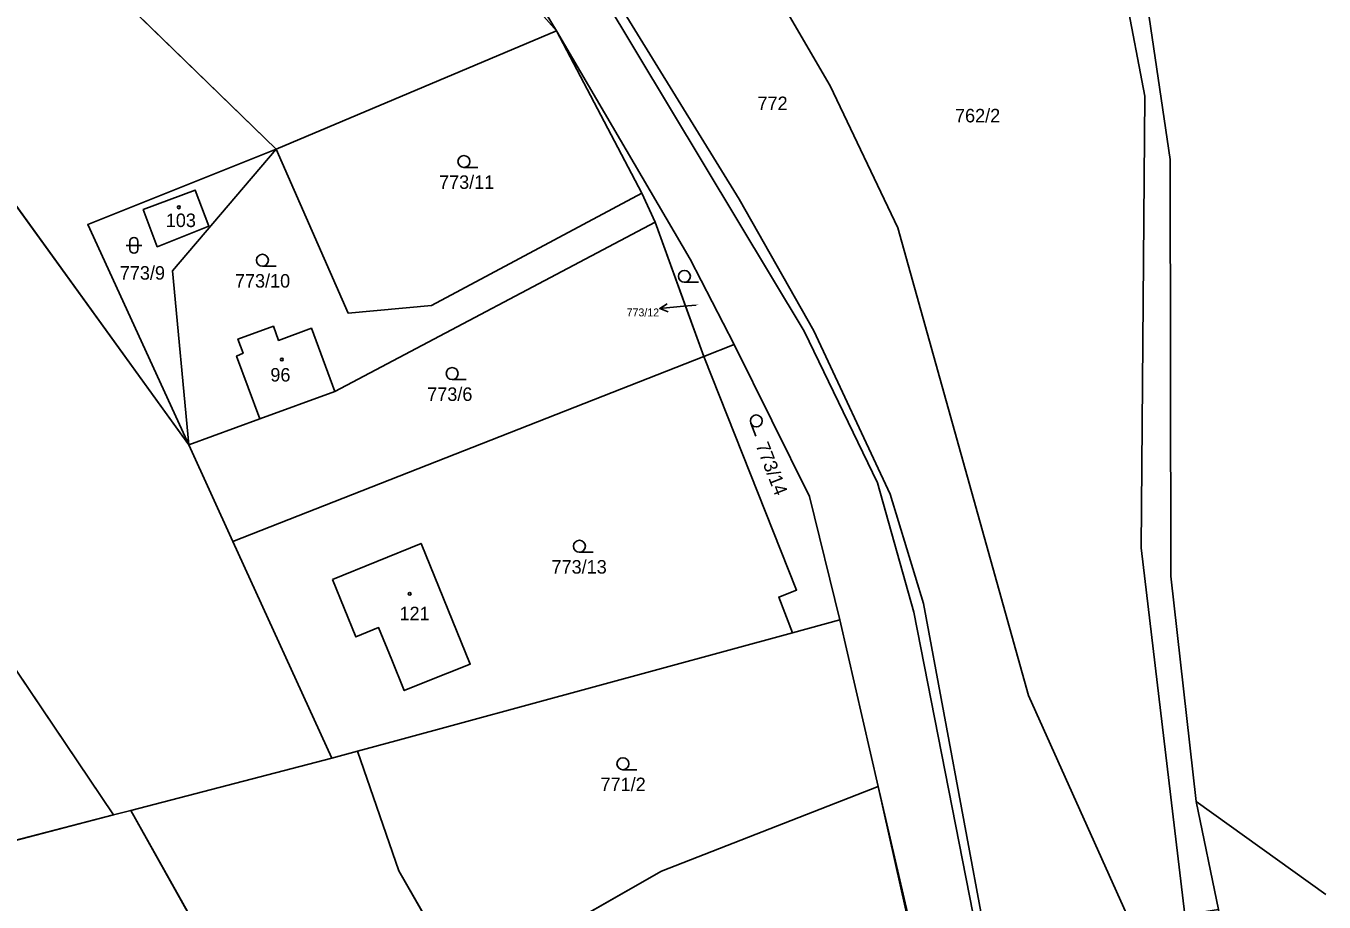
# Model space of a CAD drawing. Extents: x -760642 to -757221, y -1092371 to -1088855.
# Drawn here: x -760263.2 to -760099.7, y -1091625.8 to -1091515.4 of the extents above; entities that cross this region are included whole.
import ezdxf

# ---------------------------------------------------------------- set-up
doc = ezdxf.new("R2010")
doc.units = 0
for name, color, linetype in [('Vrstva 1', 7, 'Continuous'), ('Vrstva 16', 7, 'Continuous'), ('Vrstva 18', 7, 'Continuous'), ('Vrstva 19', 7, 'Continuous'), ('Vrstva 25', 7, 'Continuous'), ('Vrstva 26', 7, 'Continuous'), ('Vrstva 27', 7, 'Continuous'), ('Vrstva 30', 7, 'Continuous'), ('Vrstva 4', 7, 'Continuous')]:
    doc.layers.add(name, color=color, linetype=linetype)

msp = doc.modelspace()

# ---------------------------------------------------------------- linework, layer by layer
at = {"layer": 'Vrstva 1'}
for p, q in [((-760310.57, -1091454.27), (-760231.74, -1091530.89)), ((-760128.29, -1091493.07), (-760122.31, -1091524.21)), ((-760124.96, -1091492.65), (-760119.11, -1091532.19)), ((-760285.2, -1091509.33), (-760242.72, -1091568.15)), ((-760190.19, -1091509.94), (-760173.4, -1091537.2)), ((-760196.4, -1091515.98), (-760200.59, -1091511.2)), ((-760167.36, -1091513.64), (-760161.94, -1091522.91)), ((-760196.4, -1091515.98), (-760231.74, -1091530.89)), ((-760196.4, -1091515.98), (-760179.56, -1091544.76)), ((-760196.4, -1091515.98), (-760185.67, -1091536.45)), ((-760161.94, -1091522.91), (-760153.43, -1091540.81)), ((-760122.31, -1091524.21), (-760122.79, -1091581.12)), ((-760231.74, -1091530.89), (-760255.45, -1091540.39)), ((-760244.77, -1091546.21), (-760231.74, -1091530.89)), ((-760231.74, -1091530.89), (-760222.66, -1091551.55)), ((-760119.11, -1091532.19), (-760119.03, -1091584.7)), ((-760248.47, -1091538.51), (-760241.92, -1091536.04)), ((-760241.92, -1091536.04), (-760240.2, -1091540.61)), ((-760185.67, -1091536.45), (-760212.17, -1091550.57)), ((-760185.67, -1091536.45), (-760183.99, -1091540.08)), ((-760173.4, -1091537.2), (-760164, -1091553.76)), ((-760302.95, -1091539.4), (-760252.21, -1091614.78)), ((-760246.71, -1091543.19), (-760248.47, -1091538.51)), ((-760242.72, -1091568.15), (-760255.45, -1091540.39)), ((-760240.2, -1091540.61), (-760246.71, -1091543.19)), ((-760224.33, -1091561.42), (-760183.99, -1091540.08)), ((-760183.99, -1091540.08), (-760177.88, -1091557.03)), ((-760153.43, -1091540.81), (-760136.95, -1091599.71)), ((-760179.56, -1091544.76), (-760174.04, -1091555.52)), ((-760244.77, -1091546.21), (-760242.72, -1091568.15)), ((-760212.17, -1091550.57), (-760222.66, -1091551.55)), ((-760232.08, -1091553.2), (-760236.55, -1091554.82)), ((-760231.43, -1091554.99), (-760232.08, -1091553.2)), ((-760231.43, -1091554.99), (-760227.28, -1091553.45)), ((-760224.33, -1091561.42), (-760227.28, -1091553.45)), ((-760164, -1091553.76), (-760154.39, -1091574.38)), ((-760235.9, -1091556.61), (-760236.55, -1091554.82)), ((-760177.88, -1091557.03), (-760174.04, -1091555.52)), ((-760174.04, -1091555.52), (-760164.54, -1091574.66)), ((-760237.2, -1091580.31), (-760177.88, -1091557.03)), ((-760235.9, -1091556.61), (-760236.71, -1091556.96)), ((-760233.77, -1091564.88), (-760236.71, -1091556.96)), ((-760177.88, -1091557.03), (-760166.18, -1091586.44)), ((-760233.77, -1091564.88), (-760224.33, -1091561.42)), ((-760242.72, -1091568.15), (-760233.77, -1091564.88)), ((-760237.2, -1091580.31), (-760242.72, -1091568.15)), ((-760164.54, -1091574.66), (-760160.71, -1091590.2)), ((-760154.39, -1091574.38), (-760150.19, -1091588.14)), ((-760224.73, -1091607.64), (-760237.2, -1091580.31)), ((-760213.47, -1091580.57), (-760224.65, -1091585.12)), ((-760207.28, -1091595.77), (-760213.47, -1091580.57)), ((-760122.79, -1091581.12), (-760117.27, -1091627.37)), ((-760224.65, -1091585.12), (-760221.71, -1091592.35)), ((-760119.03, -1091584.7), (-760115.85, -1091613.1)), ((-760168.42, -1091587.32), (-760166.18, -1091586.44)), ((-760166.69, -1091591.83), (-760168.42, -1091587.32)), ((-760150.19, -1091588.14), (-760141.76, -1091633.54)), ((-760160.71, -1091590.2), (-760166.69, -1091591.83)), ((-760155.88, -1091611.2), (-760160.71, -1091590.2)), ((-760221.71, -1091592.35), (-760218.82, -1091591.18)), ((-760218.82, -1091591.18), (-760217.17, -1091595.25)), ((-760166.69, -1091591.83), (-760216.64, -1091605.44)), ((-760217.17, -1091595.25), (-760215.6, -1091599.11)), ((-760213, -1091598.06), (-760207.28, -1091595.77)), ((-760215.6, -1091599.11), (-760213, -1091598.06)), ((-760136.95, -1091599.71), (-760124.04, -1091628.55)), ((-760221.48, -1091606.76), (-760224.73, -1091607.64)), ((-760216.64, -1091605.44), (-760221.48, -1091606.76)), ((-760216.28, -1091621.84), (-760221.48, -1091606.76)), ((-760250.05, -1091614.22), (-760224.73, -1091607.64)), ((-760155.88, -1091611.2), (-760183.2, -1091621.85)), ((-760155.88, -1091611.2), (-760144.17, -1091662.05)), ((-760099.53, -1091624.8), (-760115.85, -1091613.1)), ((-760115.85, -1091613.1), (-760113.03, -1091626.71)), ((-760267.49, -1091618.75), (-760252.21, -1091614.78)), ((-760252.21, -1091614.78), (-760250.05, -1091614.22)), ((-760250.05, -1091614.22), (-760208.59, -1091688.11)), ((-760208.1, -1091636.08), (-760216.28, -1091621.84)), ((-760183.2, -1091621.85), (-760208.1, -1091636.08))]:
    msp.add_line(p, q, dxfattribs=at)
at = {"layer": 'Vrstva 16'}
for p, q in [((-760180.42, -1091550.68), (-760183.407, -1091550.96)), ((-760178.83, -1091550.53), (-760180.42, -1091550.68))]:
    msp.add_line(p, q, dxfattribs=at)
msp.add_lwpolyline([(-760182.365, -1091551.365), (-760183.407, -1091550.96), (-760182.458, -1091550.369)], dxfattribs=at)
at = {"layer": 'Vrstva 25'}
for p, q in [((-760206.33, -1091533.19), (-760208.08, -1091533.19)), ((-760250.64, -1091543.01), (-760248.64, -1091543.01)), ((-760250.14, -1091543.51), (-760250.14, -1091542.51)), ((-760249.14, -1091543.51), (-760249.14, -1091542.51)), ((-760231.71, -1091545.63), (-760233.46, -1091545.63)), ((-760178.55, -1091547.66), (-760180.3, -1091547.66)), ((-760207.81, -1091559.91), (-760209.56, -1091559.91)), ((-760171.316, -1091567.031), (-760171.95, -1091565.4)), ((-760191.78, -1091581.67), (-760193.53, -1091581.67)), ((-760186.3, -1091609.08), (-760188.05, -1091609.08))]:
    msp.add_line(p, q, dxfattribs=at)
for centre, radius in [((-760208.08, -1091532.44), 0.75), ((-760243.98, -1091538.21), 0.175), ((-760233.46, -1091544.88), 0.75), ((-760180.3, -1091546.91), 0.75), ((-760231.01, -1091557.4), 0.175), ((-760209.56, -1091559.16), 0.75), ((-760171.251, -1091565.128), 0.75), ((-760193.53, -1091580.92), 0.75), ((-760214.91, -1091586.92), 0.175), ((-760188.05, -1091608.33), 0.75)]:
    msp.add_circle(centre, radius, dxfattribs=at)
for centre, start, end in [((-760249.64, -1091542.51), 0, 180), ((-760249.64, -1091543.51), 180, 0)]:
    msp.add_arc(centre, 0.5, start, end, dxfattribs=at)
at = {"layer": 'Vrstva 26'}
for points in [[(-760185.67, -1091536.45), (-760196.4, -1091515.98), (-760231.74, -1091530.89), (-760222.66, -1091551.55), (-760212.17, -1091550.57), (-760185.67, -1091536.45)], [(-760180.177, -1091550.657), (-760177.88, -1091557.03), (-760174.04, -1091555.52), (-760179.56, -1091544.76), (-760196.4, -1091515.98), (-760185.67, -1091536.45), (-760183.99, -1091540.08), (-760180.177, -1091550.657)], [(-760255.45, -1091540.39), (-760242.72, -1091568.15), (-760244.77, -1091546.21), (-760231.74, -1091530.89), (-760255.45, -1091540.39)], [(-760231.74, -1091530.89), (-760244.77, -1091546.21), (-760242.72, -1091568.15), (-760233.77, -1091564.88), (-760236.71, -1091556.96), (-760235.9, -1091556.61), (-760236.55, -1091554.82), (-760232.08, -1091553.2), (-760231.43, -1091554.99), (-760227.28, -1091553.45), (-760224.33, -1091561.42), (-760183.99, -1091540.08), (-760185.67, -1091536.45), (-760212.17, -1091550.57), (-760222.66, -1091551.55), (-760231.74, -1091530.89)], [(-760240.2, -1091540.61), (-760241.92, -1091536.04), (-760248.47, -1091538.51), (-760246.71, -1091543.19), (-760240.2, -1091540.61)], [(-760180.177, -1091550.657), (-760183.99, -1091540.08), (-760224.33, -1091561.42), (-760233.77, -1091564.88), (-760242.72, -1091568.15), (-760237.2, -1091580.31), (-760177.88, -1091557.03), (-760180.177, -1091550.657)], [(-760233.77, -1091564.88), (-760224.33, -1091561.42), (-760227.28, -1091553.45), (-760231.43, -1091554.99), (-760232.08, -1091553.2), (-760236.55, -1091554.82), (-760235.9, -1091556.61), (-760236.71, -1091556.96), (-760233.77, -1091564.88)], [(-760166.69, -1091591.83), (-760160.71, -1091590.2), (-760164.54, -1091574.66), (-760174.04, -1091555.52), (-760177.88, -1091557.03), (-760166.18, -1091586.44), (-760168.42, -1091587.32), (-760166.69, -1091591.83)], [(-760168.42, -1091587.32), (-760166.18, -1091586.44), (-760177.88, -1091557.03), (-760237.2, -1091580.31), (-760224.73, -1091607.64), (-760221.48, -1091606.76), (-760216.64, -1091605.44), (-760166.69, -1091591.83), (-760168.42, -1091587.32)], [(-760224.65, -1091585.12), (-760221.71, -1091592.35), (-760218.82, -1091591.18), (-760217.17, -1091595.25), (-760215.6, -1091599.11), (-760213, -1091598.06), (-760207.28, -1091595.77), (-760213.47, -1091580.57), (-760224.65, -1091585.12)], [(-760183.2, -1091621.85), (-760155.88, -1091611.2), (-760160.71, -1091590.2), (-760166.69, -1091591.83), (-760216.64, -1091605.44), (-760221.48, -1091606.76), (-760216.28, -1091621.84), (-760208.1, -1091636.08), (-760183.2, -1091621.85)], [(-760184.34, -1091677.49), (-760186.93, -1091672.98), (-760202.87, -1091645.2), (-760208.1, -1091636.08), (-760216.28, -1091621.84), (-760221.48, -1091606.76), (-760224.73, -1091607.64), (-760250.05, -1091614.22), (-760208.59, -1091688.11), (-760195.43, -1091690.13), (-760184.34, -1091677.49)], [(-760195.65, -1091640.94), (-760177.65, -1091630.31), (-760170.41, -1091642.57), (-760165.43, -1091656.89), (-760144.17, -1091662.05), (-760155.88, -1091611.2), (-760183.2, -1091621.85), (-760208.1, -1091636.08), (-760202.87, -1091645.2), (-760195.65, -1091640.94)]]:
    msp.add_lwpolyline(points, dxfattribs=at)
at = {"layer": 'Vrstva 27'}
for points in [[(-760179.56, -1091544.76), (-760196.4, -1091515.98), (-760231.74, -1091530.89), (-760255.45, -1091540.39), (-760242.72, -1091568.15), (-760237.2, -1091580.31), (-760224.73, -1091607.64), (-760250.05, -1091614.22), (-760208.59, -1091688.11), (-760195.43, -1091690.13), (-760191.77, -1091692.38), (-760161.18, -1091719.01), (-760141.87, -1091725.89), (-760139.03, -1091726.87), (-760131.2, -1091727.56), (-760121.25, -1091725.35), (-760117.3, -1091738.36)], [(-760102.01, -1091743.99), (-760101.42, -1091727.32), (-760099.95, -1091712.99), (-760107.37, -1091678.74), (-760106.72, -1091673.23), (-760108.92, -1091651.97), (-760113.03, -1091626.71), (-760117.27, -1091627.37), (-760124.04, -1091628.55), (-760141.76, -1091633.54), (-760150.36, -1091635.962), (-760155.88, -1091611.2), (-760160.71, -1091590.2), (-760164.54, -1091574.66), (-760174.04, -1091555.52), (-760179.56, -1091544.76)]]:
    msp.add_lwpolyline(points, dxfattribs=at)
at = {"layer": 'Vrstva 30'}
for points in [[(-760242.72, -1091568.15), (-760255.45, -1091540.39), (-760231.74, -1091530.89), (-760310.57, -1091454.27), (-760315.64, -1091449.34), (-760314.41, -1091453.74), (-760293.91, -1091497.12), (-760299.74, -1091523.41), (-760285.2, -1091509.33), (-760242.72, -1091568.15)], [(-760242.72, -1091568.15), (-760285.2, -1091509.33), (-760299.74, -1091523.41), (-760302.95, -1091539.4), (-760252.21, -1091614.78), (-760250.05, -1091614.22), (-760224.73, -1091607.64), (-760237.2, -1091580.31), (-760242.72, -1091568.15)], [(-760308.52, -1091555.35), (-760267.49, -1091618.75), (-760252.21, -1091614.78), (-760302.95, -1091539.4), (-760303.48, -1091542.02), (-760308.52, -1091555.35)]]:
    msp.add_lwpolyline(points, dxfattribs=at)
at = {"layer": 'Vrstva 4'}
for p, q in [((-760200.07, -1091509.93), (-760196.4, -1091515.98)), ((-760191.4, -1091510.27), (-760165.24, -1091553.84)), ((-760165.24, -1091553.84), (-760156, -1091572.92)), ((-760156, -1091572.92), (-760151.39, -1091589.24)), ((-760151.39, -1091589.24), (-760142.63, -1091633.98))]:
    msp.add_line(p, q, dxfattribs=at)

# ---------------------------------------------------------------- texts
at = {"layer": 'Vrstva 16'}
msp.add_text('773/12', height=1, dxfattribs=at).set_placement((-760187.584, -1091551.96))
at = {"layer": 'Vrstva 18'}
for s, height, p in [('772', 1.7, (-760171.1, -1091525.96)), ('762/2', 1.7, (-760146.22, -1091527.51)), ('773/11', 1.7, (-760211.21, -1091535.89)), ('773/9', 1.7, (-760251.42, -1091547.33)), ('773/10', 1.7, (-760236.92, -1091548.33)), ('773/12', 0.1, (-760178.83, -1091550.53)), ('773/6', 1.7, (-760212.7, -1091562.61)), ('773/13', 1.7, (-760197.04, -1091584.37)), ('771/2', 1.7, (-760190.87, -1091611.78))]:
    msp.add_text(s, height=height, dxfattribs=at).set_placement(p)
msp.add_text('773/14', height=1.7, rotation=291.23622, dxfattribs=at).set_placement((-760171.36, -1091568.2))
at = {"layer": 'Vrstva 19'}
for s, p in [('103', (-760245.63, -1091540.7)), ('96', (-760232.46, -1091560.17)), ('121', (-760216.19, -1091590.24))]:
    msp.add_text(s, height=1.7, dxfattribs=at).set_placement(p)

doc.saveas('drawing.dxf')
